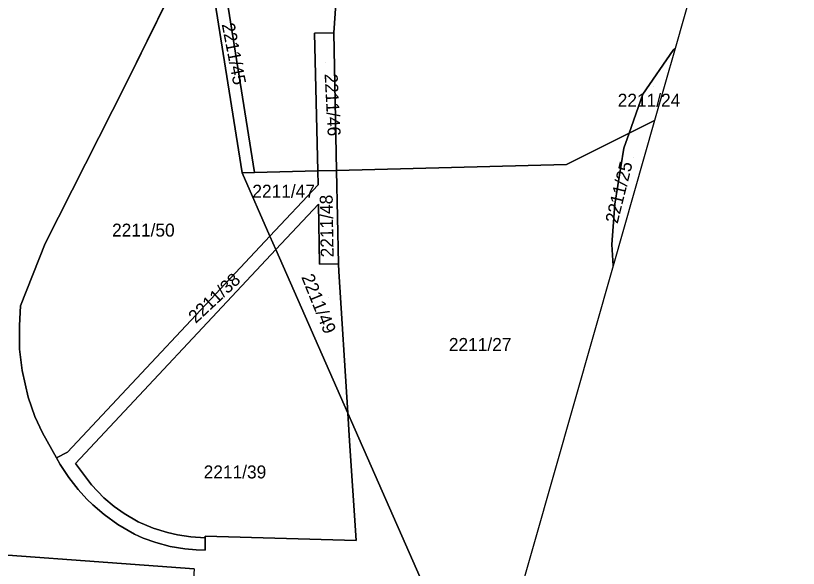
# Model space of a CAD drawing. Extents: x -262715 to -259381, y -1237238 to -1231182.
# Drawn here: x -259917.9 to -259797.1, y -1233935.4 to -1233850.1 of the extents above; entities that cross this region are included whole.
import ezdxf

# ---------------------------------------------------------------- set-up
doc = ezdxf.new("R2010")
doc.units = 0
for name, color, linetype in [('body_kn', 7, 'Continuous'), ('katuz_linie', 7, 'Continuous'), ('kladpar_druhypozemkov', 7, 'Continuous'), ('kladpar_hranice', 7, 'Continuous'), ('kladpar_parcelnecisla', 7, 'Continuous'), ('kladpar_plochy', 7, 'Continuous'), ('zuob_linie', 7, 'Continuous'), ('zuob_plochy', 7, 'Continuous')]:
    doc.layers.add(name, color=color, linetype=linetype)

msp = doc.modelspace()

# ---------------------------------------------------------------- linework, layer by layer
at = {"layer": 'body_kn'}
for p, q in [((-259871.77, -1233852.82), (-259871.77, -1233852.82)), ((-259868.8, -1233852.77), (-259868.8, -1233852.77)), ((-259868.8, -1233852.77), (-259868.8, -1233852.77)), ((-259816.1, -1233855.19), (-259816.1, -1233855.19)), ((-259816.37, -1233855.42), (-259816.37, -1233855.42)), ((-259900.91, -1233860.66), (-259900.91, -1233860.66)), ((-259900.91, -1233860.66), (-259900.91, -1233860.66)), ((-259821.07, -1233862.22), (-259821.07, -1233862.22)), ((-259819.25, -1233866.26), (-259819.25, -1233866.26)), ((-259819.25, -1233866.26), (-259819.25, -1233866.26)), ((-259823.19, -1233868.23), (-259823.19, -1233868.23)), ((-259823.19, -1233868.23), (-259823.19, -1233868.23)), ((-259824.01, -1233870.58), (-259824.01, -1233870.58)), ((-259832.88, -1233873.1), (-259832.88, -1233873.1)), ((-259882.93, -1233874.38), (-259882.93, -1233874.38)), ((-259882.93, -1233874.38), (-259882.93, -1233874.38)), ((-259881.03, -1233874.33), (-259881.03, -1233874.33)), ((-259881.03, -1233874.33), (-259881.03, -1233874.33)), ((-259871.27, -1233874.08), (-259871.27, -1233874.08)), ((-259868.37, -1233874.01), (-259868.37, -1233874.01)), ((-259868.37, -1233874.01), (-259868.37, -1233874.01)), ((-259871.22, -1233876.22), (-259871.22, -1233876.22)), ((-259871.14, -1233879.21), (-259871.14, -1233879.21)), ((-259825.41, -1233879.23), (-259825.41, -1233879.23)), ((-259878.64, -1233884.14), (-259878.64, -1233884.14)), ((-259878.64, -1233884.14), (-259878.64, -1233884.14)), ((-259913.34, -1233885.29), (-259913.34, -1233885.29)), ((-259825.84, -1233885.43), (-259825.84, -1233885.43)), ((-259877.72, -1233886.23), (-259877.72, -1233886.23)), ((-259877.72, -1233886.23), (-259877.72, -1233886.23)), ((-259871, -1233888.47), (-259871, -1233888.47)), ((-259868.08, -1233888.43), (-259868.08, -1233888.43)), ((-259825.65, -1233888.72), (-259825.65, -1233888.72)), ((-259825.65, -1233888.72), (-259825.65, -1233888.72)), ((-259868.03, -1233889.61), (-259868.03, -1233889.61)), ((-259917.14, -1233894.89), (-259917.14, -1233894.89)), ((-259917.33, -1233897.95), (-259917.33, -1233897.95)), ((-259917.29, -1233901.59), (-259917.29, -1233901.59)), ((-259916.89, -1233904.88), (-259916.89, -1233904.88)), ((-259915.95, -1233909.03), (-259915.95, -1233909.03)), ((-259914.93, -1233912), (-259914.93, -1233912)), ((-259866.62, -1233911.41), (-259866.62, -1233911.41)), ((-259866.62, -1233911.47), (-259866.62, -1233911.47)), ((-259913.76, -1233914.54), (-259913.76, -1233914.54)), ((-259866.34, -1233915.77), (-259866.34, -1233915.77)), ((-259909.89, -1233917.51), (-259909.89, -1233917.51)), ((-259911.62, -1233918.38), (-259911.62, -1233918.38)), ((-259908.67, -1233919.27), (-259908.67, -1233919.27)), ((-259911.05, -1233919.39), (-259911.05, -1233919.39)), ((-259909.7, -1233921.43), (-259909.7, -1233921.43)), ((-259906.19, -1233922.57), (-259906.19, -1233922.57)), ((-259908.27, -1233923.25), (-259908.27, -1233923.25)), ((-259906.9, -1233924.75), (-259906.9, -1233924.75)), ((-259904.27, -1233924.54), (-259904.27, -1233924.54)), ((-259906.01, -1233925.62), (-259906.01, -1233925.62)), ((-259902.68, -1233925.88), (-259902.68, -1233925.88)), ((-259904.24, -1233927.14), (-259904.24, -1233927.14)), ((-259901.17, -1233927), (-259901.17, -1233927)), ((-259902.12, -1233928.67), (-259902.12, -1233928.67)), ((-259898.99, -1233928.25), (-259898.99, -1233928.25)), ((-259899.55, -1233930.15), (-259899.55, -1233930.15)), ((-259896.67, -1233929.24), (-259896.67, -1233929.24)), ((-259894.47, -1233929.92), (-259894.47, -1233929.92)), ((-259898.22, -1233930.76), (-259898.22, -1233930.76)), ((-259892.92, -1233930.29), (-259892.92, -1233930.29)), ((-259890.85, -1233930.58), (-259890.85, -1233930.58)), ((-259888.63, -1233930.46), (-259888.63, -1233930.46)), ((-259888.63, -1233930.71), (-259888.63, -1233930.71)), ((-259865.31, -1233931.14), (-259865.31, -1233931.14)), ((-259896.28, -1233931.47), (-259896.28, -1233931.47)), ((-259894.04, -1233932.06), (-259894.04, -1233932.06)), ((-259891.76, -1233932.45), (-259891.76, -1233932.45)), ((-259890.03, -1233932.61), (-259890.03, -1233932.61)), ((-259888.64, -1233932.62), (-259888.64, -1233932.62))]:
    msp.add_line(p, q, dxfattribs=at)
at = {"layer": 'katuz_linie'}
msp.add_lwpolyline([(-259823.5, -1233615.61), (-259808.99, -1233657.3), (-259799.95, -1233702.5), (-259797.06, -1233732.98), (-259797.39, -1233764.21), (-259800.7, -1233793.58), (-259806.55, -1233819.91), (-259807.43, -1233824.77), (-259807.83, -1233826.14), (-259816.1, -1233855.19), (-259819.25, -1233866.26), (-259825.65, -1233888.72), (-259843.98, -1233953.04), (-259844.3, -1233954.17), (-259844.93, -1233956.37), (-259846.84, -1233963.08), (-259848.38, -1233968.5), (-259848.71, -1233969.67), (-259849.4, -1233972.08), (-259874.15, -1234058.95)], dxfattribs=at)
at = {"layer": 'kladpar_druhypozemkov'}
for p, q in [((-259870.05, -1233857.37), (-259870.05, -1233857.37)), ((-259819.39, -1233861.02), (-259819.39, -1233861.02)), ((-259822.44, -1233872.01), (-259822.44, -1233872.01)), ((-259876.39, -1233876.46), (-259876.39, -1233876.46)), ((-259869.83, -1233878.18), (-259869.83, -1233878.18)), ((-259898.34, -1233881.94), (-259898.34, -1233881.94)), ((-259869.65, -1233893.56), (-259869.65, -1233893.56)), ((-259846.09, -1233899.66), (-259846.09, -1233899.66)), ((-259892.76, -1233900.36), (-259892.76, -1233900.36)), ((-259884.61, -1233919.53), (-259884.61, -1233919.53))]:
    msp.add_line(p, q, dxfattribs=at)
at = {"layer": 'kladpar_hranice'}
for p, q in [((-259900.91, -1233860.66), (-259888.95, -1233836.47)), ((-259888.95, -1233836.47), (-259882.93, -1233874.38)), ((-259868.8, -1233852.77), (-259868.37, -1233874.01)), ((-259819.25, -1233866.26), (-259825.65, -1233888.72)), ((-259819.25, -1233866.26), (-259823.19, -1233868.23)), ((-259823.19, -1233868.23), (-259819.25, -1233866.26)), ((-259882.93, -1233874.38), (-259878.64, -1233884.14)), ((-259878.64, -1233884.14), (-259882.93, -1233874.38)), ((-259871.27, -1233874.08), (-259881.03, -1233874.33)), ((-259871.27, -1233874.08), (-259868.37, -1233874.01)), ((-259868.37, -1233874.01), (-259871.27, -1233874.08)), ((-259878.64, -1233884.14), (-259877.72, -1233886.23)), ((-259877.72, -1233886.23), (-259878.64, -1233884.14)), ((-259877.72, -1233886.23), (-259866.62, -1233911.47)), ((-259866.62, -1233911.47), (-259877.72, -1233886.23))]:
    msp.add_line(p, q, dxfattribs=at)
for points in [[(-259890.34, -1233935.51), (-259933.86, -1233932.32), (-259959.73, -1233930.94), (-259968.15, -1233929.72), (-259963.88, -1233929.61), (-259960.55, -1233929.3), (-259958.85, -1233929.04), (-259955.22, -1233928.5), (-259950.33, -1233927.29), (-259946.69, -1233925.42), (-259942.79, -1233922.1), (-259941.27, -1233920.2), (-259941.75, -1233919.84), (-259939.92, -1233917.2), (-259938.54, -1233914.65), (-259934.29, -1233906.53), (-259932.21, -1233893.16), (-259929.91, -1233885.23), (-259921.54, -1233856.1), (-259918.48, -1233843.95), (-259914.53, -1233822.6), (-259911.19, -1233807.84), (-259904.97, -1233785.24)], [(-259825.61, -1233801.28), (-259825.25, -1233806.72), (-259822.9, -1233815.23), (-259820.88, -1233819.14), (-259812.87, -1233824.73), (-259807.83, -1233826.14), (-259816.1, -1233855.19), (-259816.37, -1233855.42), (-259821.07, -1233862.22), (-259823.19, -1233868.23)], [(-259866.02, -1233812.28), (-259868.8, -1233852.77), (-259871.77, -1233852.82), (-259871.27, -1233874.08)], [(-259868.37, -1233874.01), (-259868.8, -1233852.77), (-259866.02, -1233812.28)], [(-259881.03, -1233874.33), (-259882.93, -1233874.38), (-259888.95, -1233836.47), (-259887.9, -1233834.35), (-259887.63, -1233833.8), (-259887.1, -1233836.1), (-259881.03, -1233874.33)], [(-259881.03, -1233874.33), (-259887.1, -1233836.1), (-259887.63, -1233833.8)], [(-259888.95, -1233836.47), (-259900.91, -1233860.66), (-259913.34, -1233885.29), (-259917.14, -1233894.89), (-259917.33, -1233897.95), (-259917.29, -1233901.59), (-259916.89, -1233904.88), (-259915.95, -1233909.03), (-259914.93, -1233912), (-259913.76, -1233914.54), (-259911.62, -1233918.38), (-259911.05, -1233919.39), (-259909.7, -1233921.43), (-259908.27, -1233923.25), (-259906.9, -1233924.75), (-259906.01, -1233925.62), (-259904.24, -1233927.14), (-259902.12, -1233928.67), (-259899.55, -1233930.15), (-259898.22, -1233930.76), (-259896.28, -1233931.47), (-259894.04, -1233932.06), (-259891.76, -1233932.45), (-259890.03, -1233932.61), (-259888.64, -1233932.62), (-259888.63, -1233930.71), (-259888.63, -1233930.46), (-259865.31, -1233931.14), (-259866.34, -1233915.77), (-259866.62, -1233911.47)], [(-259871.27, -1233874.08), (-259871.77, -1233852.82), (-259868.8, -1233852.77)], [(-259823.19, -1233868.23), (-259821.07, -1233862.22), (-259816.37, -1233855.42), (-259816.1, -1233855.19), (-259819.25, -1233866.26)], [(-259878.64, -1233884.14), (-259909.89, -1233917.51), (-259911.62, -1233918.38), (-259913.76, -1233914.54), (-259914.93, -1233912), (-259915.95, -1233909.03), (-259916.89, -1233904.88), (-259917.29, -1233901.59), (-259917.33, -1233897.95), (-259917.14, -1233894.89), (-259913.34, -1233885.29), (-259900.91, -1233860.66)], [(-259868.37, -1233874.01), (-259832.88, -1233873.1), (-259823.19, -1233868.23)], [(-259823.19, -1233868.23), (-259832.88, -1233873.1), (-259868.37, -1233874.01)], [(-259823.19, -1233868.23), (-259824.01, -1233870.58), (-259825.41, -1233879.23), (-259825.84, -1233885.43), (-259825.65, -1233888.72), (-259843.98, -1233953.04), (-259847.88, -1233951.54)], [(-259825.65, -1233888.72), (-259825.84, -1233885.43), (-259825.41, -1233879.23), (-259824.01, -1233870.58), (-259823.19, -1233868.23)], [(-259882.93, -1233874.38), (-259881.03, -1233874.33), (-259871.27, -1233874.08)], [(-259878.64, -1233884.14), (-259871.22, -1233876.22), (-259871.27, -1233874.08)], [(-259871.27, -1233874.08), (-259871.22, -1233876.22), (-259878.64, -1233884.14)], [(-259868.37, -1233874.01), (-259868.08, -1233888.43), (-259871, -1233888.47), (-259871.14, -1233879.21), (-259877.72, -1233886.23)], [(-259866.62, -1233911.47), (-259866.62, -1233911.41), (-259868.03, -1233889.61), (-259868.08, -1233888.43), (-259868.37, -1233874.01)], [(-259877.72, -1233886.23), (-259871.14, -1233879.21), (-259871, -1233888.47), (-259868.08, -1233888.43), (-259868.03, -1233889.61), (-259866.62, -1233911.41), (-259866.62, -1233911.47)], [(-259877.72, -1233886.23), (-259908.67, -1233919.27), (-259906.19, -1233922.57), (-259904.27, -1233924.54), (-259902.68, -1233925.88), (-259901.17, -1233927), (-259898.99, -1233928.25), (-259896.67, -1233929.24), (-259894.47, -1233929.92), (-259892.92, -1233930.29), (-259890.85, -1233930.58), (-259888.63, -1233930.71), (-259888.64, -1233932.62), (-259890.03, -1233932.61), (-259891.76, -1233932.45), (-259894.04, -1233932.06), (-259896.28, -1233931.47), (-259898.22, -1233930.76), (-259899.55, -1233930.15), (-259902.12, -1233928.67), (-259904.24, -1233927.14), (-259906.01, -1233925.62), (-259906.9, -1233924.75), (-259908.27, -1233923.25), (-259909.7, -1233921.43), (-259911.05, -1233919.39), (-259911.62, -1233918.38), (-259909.89, -1233917.51), (-259878.64, -1233884.14)], [(-259866.62, -1233911.47), (-259866.34, -1233915.77), (-259865.31, -1233931.14), (-259888.63, -1233930.46), (-259888.63, -1233930.71), (-259890.85, -1233930.58), (-259892.92, -1233930.29), (-259894.47, -1233929.92), (-259896.67, -1233929.24), (-259898.99, -1233928.25), (-259901.17, -1233927), (-259902.68, -1233925.88), (-259904.27, -1233924.54), (-259906.19, -1233922.57), (-259908.67, -1233919.27), (-259877.72, -1233886.23)], [(-259847.88, -1233951.54), (-259851.29, -1233946.32), (-259866.62, -1233911.47)], [(-259866.62, -1233911.47), (-259851.29, -1233946.32), (-259847.88, -1233951.54)], [(-259968.89, -1233943.51), (-259969.5, -1233935.38), (-259969.6, -1233934.15), (-259969.92, -1233929.76), (-259968.15, -1233929.72), (-259959.73, -1233930.94), (-259933.86, -1233932.32), (-259890.34, -1233935.51)]]:
    msp.add_lwpolyline(points, dxfattribs=at)
at = {"layer": 'kladpar_plochy'}
for points in [[(-259825.61, -1233801.28), (-259825.25, -1233806.72), (-259822.9, -1233815.23), (-259820.88, -1233819.14), (-259812.87, -1233824.73), (-259807.83, -1233826.14), (-259816.1, -1233855.19), (-259816.37, -1233855.42), (-259821.07, -1233862.22), (-259823.19, -1233868.23), (-259832.88, -1233873.1), (-259868.37, -1233874.01), (-259868.8, -1233852.77), (-259866.02, -1233812.28)], [(-259866.02, -1233812.28), (-259868.8, -1233852.77), (-259871.77, -1233852.82), (-259871.27, -1233874.08), (-259881.03, -1233874.33), (-259887.1, -1233836.1), (-259887.63, -1233833.8), (-259883.22, -1233824.88), (-259881.02, -1233820.01), (-259879.31, -1233815.9)], [(-259881.03, -1233874.33), (-259882.93, -1233874.38), (-259888.95, -1233836.47), (-259887.9, -1233834.35), (-259887.63, -1233833.8), (-259887.1, -1233836.1)], [(-259900.91, -1233860.66), (-259888.95, -1233836.47), (-259882.93, -1233874.38), (-259878.64, -1233884.14), (-259909.89, -1233917.51), (-259911.62, -1233918.38), (-259913.76, -1233914.54), (-259914.93, -1233912), (-259915.95, -1233909.03), (-259916.89, -1233904.88), (-259917.29, -1233901.59), (-259917.33, -1233897.95), (-259917.14, -1233894.89), (-259913.34, -1233885.29)], [(-259868.8, -1233852.77), (-259868.37, -1233874.01), (-259871.27, -1233874.08), (-259871.77, -1233852.82)], [(-259823.19, -1233868.23), (-259821.07, -1233862.22), (-259816.37, -1233855.42), (-259816.1, -1233855.19), (-259819.25, -1233866.26)], [(-259825.65, -1233888.72), (-259825.84, -1233885.43), (-259825.41, -1233879.23), (-259824.01, -1233870.58), (-259823.19, -1233868.23), (-259819.25, -1233866.26)], [(-259868.37, -1233874.01), (-259832.88, -1233873.1), (-259823.19, -1233868.23), (-259824.01, -1233870.58), (-259825.41, -1233879.23), (-259825.84, -1233885.43), (-259825.65, -1233888.72), (-259843.98, -1233953.04), (-259847.88, -1233951.54), (-259851.29, -1233946.32), (-259866.62, -1233911.47), (-259866.62, -1233911.41), (-259868.03, -1233889.61), (-259868.08, -1233888.43)], [(-259882.93, -1233874.38), (-259881.03, -1233874.33), (-259871.27, -1233874.08), (-259871.22, -1233876.22), (-259878.64, -1233884.14)], [(-259878.64, -1233884.14), (-259871.22, -1233876.22), (-259871.27, -1233874.08), (-259868.37, -1233874.01), (-259868.08, -1233888.43), (-259871, -1233888.47), (-259871.14, -1233879.21), (-259877.72, -1233886.23)], [(-259877.72, -1233886.23), (-259871.14, -1233879.21), (-259871, -1233888.47), (-259868.08, -1233888.43), (-259868.03, -1233889.61), (-259866.62, -1233911.41), (-259866.62, -1233911.47)], [(-259878.64, -1233884.14), (-259877.72, -1233886.23), (-259908.67, -1233919.27), (-259906.19, -1233922.57), (-259904.27, -1233924.54), (-259902.68, -1233925.88), (-259901.17, -1233927), (-259898.99, -1233928.25), (-259896.67, -1233929.24), (-259894.47, -1233929.92), (-259892.92, -1233930.29), (-259890.85, -1233930.58), (-259888.63, -1233930.71), (-259888.64, -1233932.62), (-259890.03, -1233932.61), (-259891.76, -1233932.45), (-259894.04, -1233932.06), (-259896.28, -1233931.47), (-259898.22, -1233930.76), (-259899.55, -1233930.15), (-259902.12, -1233928.67), (-259904.24, -1233927.14), (-259906.01, -1233925.62), (-259906.9, -1233924.75), (-259908.27, -1233923.25), (-259909.7, -1233921.43), (-259911.05, -1233919.39), (-259911.62, -1233918.38), (-259909.89, -1233917.51)], [(-259877.72, -1233886.23), (-259866.62, -1233911.47), (-259866.34, -1233915.77), (-259865.31, -1233931.14), (-259888.63, -1233930.46), (-259888.63, -1233930.71), (-259890.85, -1233930.58), (-259892.92, -1233930.29), (-259894.47, -1233929.92), (-259896.67, -1233929.24), (-259898.99, -1233928.25), (-259901.17, -1233927), (-259902.68, -1233925.88), (-259904.27, -1233924.54), (-259906.19, -1233922.57), (-259908.67, -1233919.27)], [(-259915.41, -1233955.93), (-259968.79, -1233944.93), (-259968.89, -1233943.51), (-259969.5, -1233935.38), (-259969.6, -1233934.15), (-259969.92, -1233929.76), (-259968.15, -1233929.72), (-259959.73, -1233930.94), (-259933.86, -1233932.32), (-259890.34, -1233935.51), (-259890.65, -1233939.93), (-259891.91, -1233939.89), (-259894.02, -1233940.06), (-259896.04, -1233940.39), (-259897.73, -1233940.84), (-259899.66, -1233941.5), (-259901.68, -1233942.45), (-259903.32, -1233943.3), (-259906.07, -1233945.09), (-259908.3, -1233946.87), (-259910.05, -1233948.58), (-259911.72, -1233950.5), (-259913.05, -1233952.12), (-259914.51, -1233954.28)]]:
    msp.add_lwpolyline(points, close=True, dxfattribs=at)
for points in [[(-259888.95, -1233836.47), (-259900.91, -1233860.66), (-259913.34, -1233885.29), (-259917.14, -1233894.89), (-259917.33, -1233897.95), (-259917.29, -1233901.59), (-259916.89, -1233904.88), (-259915.95, -1233909.03), (-259914.93, -1233912), (-259913.76, -1233914.54), (-259911.62, -1233918.38), (-259911.05, -1233919.39), (-259909.7, -1233921.43), (-259908.27, -1233923.25), (-259906.9, -1233924.75), (-259906.01, -1233925.62), (-259904.24, -1233927.14), (-259902.12, -1233928.67), (-259899.55, -1233930.15), (-259898.22, -1233930.76), (-259896.28, -1233931.47), (-259894.04, -1233932.06), (-259891.76, -1233932.45), (-259890.03, -1233932.61), (-259888.64, -1233932.62), (-259888.63, -1233930.71), (-259888.63, -1233930.46), (-259865.31, -1233931.14), (-259866.34, -1233915.77), (-259866.62, -1233911.47), (-259851.29, -1233946.32)], [(-259890.34, -1233935.51), (-259933.86, -1233932.32)]]:
    msp.add_lwpolyline(points, dxfattribs=at)
at = {"layer": 'zuob_linie'}
msp.add_lwpolyline([(-259823.5, -1233615.61), (-259808.99, -1233657.3), (-259799.95, -1233702.5), (-259797.06, -1233732.98), (-259797.39, -1233764.21), (-259800.7, -1233793.58), (-259806.55, -1233819.91), (-259807.43, -1233824.77), (-259807.83, -1233826.14), (-259816.1, -1233855.19), (-259819.25, -1233866.26), (-259825.65, -1233888.72), (-259843.98, -1233953.04), (-259844.3, -1233954.17), (-259844.93, -1233956.37), (-259846.84, -1233963.08), (-259848.38, -1233968.5), (-259848.71, -1233969.67), (-259849.4, -1233972.08), (-259874.15, -1234058.95)], dxfattribs=at)
at = {"layer": 'zuob_plochy'}
msp.add_lwpolyline([(-259823.5, -1233615.61), (-259808.99, -1233657.3), (-259799.95, -1233702.5), (-259797.06, -1233732.98), (-259797.39, -1233764.21), (-259800.7, -1233793.58), (-259806.55, -1233819.91), (-259807.43, -1233824.77), (-259807.83, -1233826.14), (-259816.1, -1233855.19), (-259819.25, -1233866.26), (-259825.65, -1233888.72), (-259843.98, -1233953.04), (-259844.3, -1233954.17), (-259844.93, -1233956.37), (-259846.84, -1233963.08), (-259848.38, -1233968.5), (-259848.71, -1233969.67), (-259849.4, -1233972.08), (-259874.15, -1234058.95)], dxfattribs=at)

# ---------------------------------------------------------------- texts
at = {"layer": 'kladpar_parcelnecisla'}
for s, rotation, p in [('2211/45', 281, (-259886.1, -1233851.43)), ('2211/46', 273, (-259870.21, -1233859.1)), ('2211/25', 76, (-259824.97, -1233882.3)), ('2211/48', 91, (-259868.8, -1233887.4)), ('2211/38', 43, (-259890.1, -1233897.71)), ('2211/49', 292, (-259873.83, -1233890.46))]:
    msp.add_text(s, height=2, rotation=rotation, dxfattribs=at).set_placement(p)
for s, p in [('2211/24', (-259824.95, -1233864.15)), ('2211/47', (-259881.36, -1233878.2)), ('2211/50', (-259903.02, -1233884.21)), ('2211/27', (-259851.02, -1233901.87)), ('2211/39', (-259888.88, -1233921.56))]:
    msp.add_text(s, height=2, dxfattribs=at).set_placement(p)

doc.saveas('drawing.dxf')
